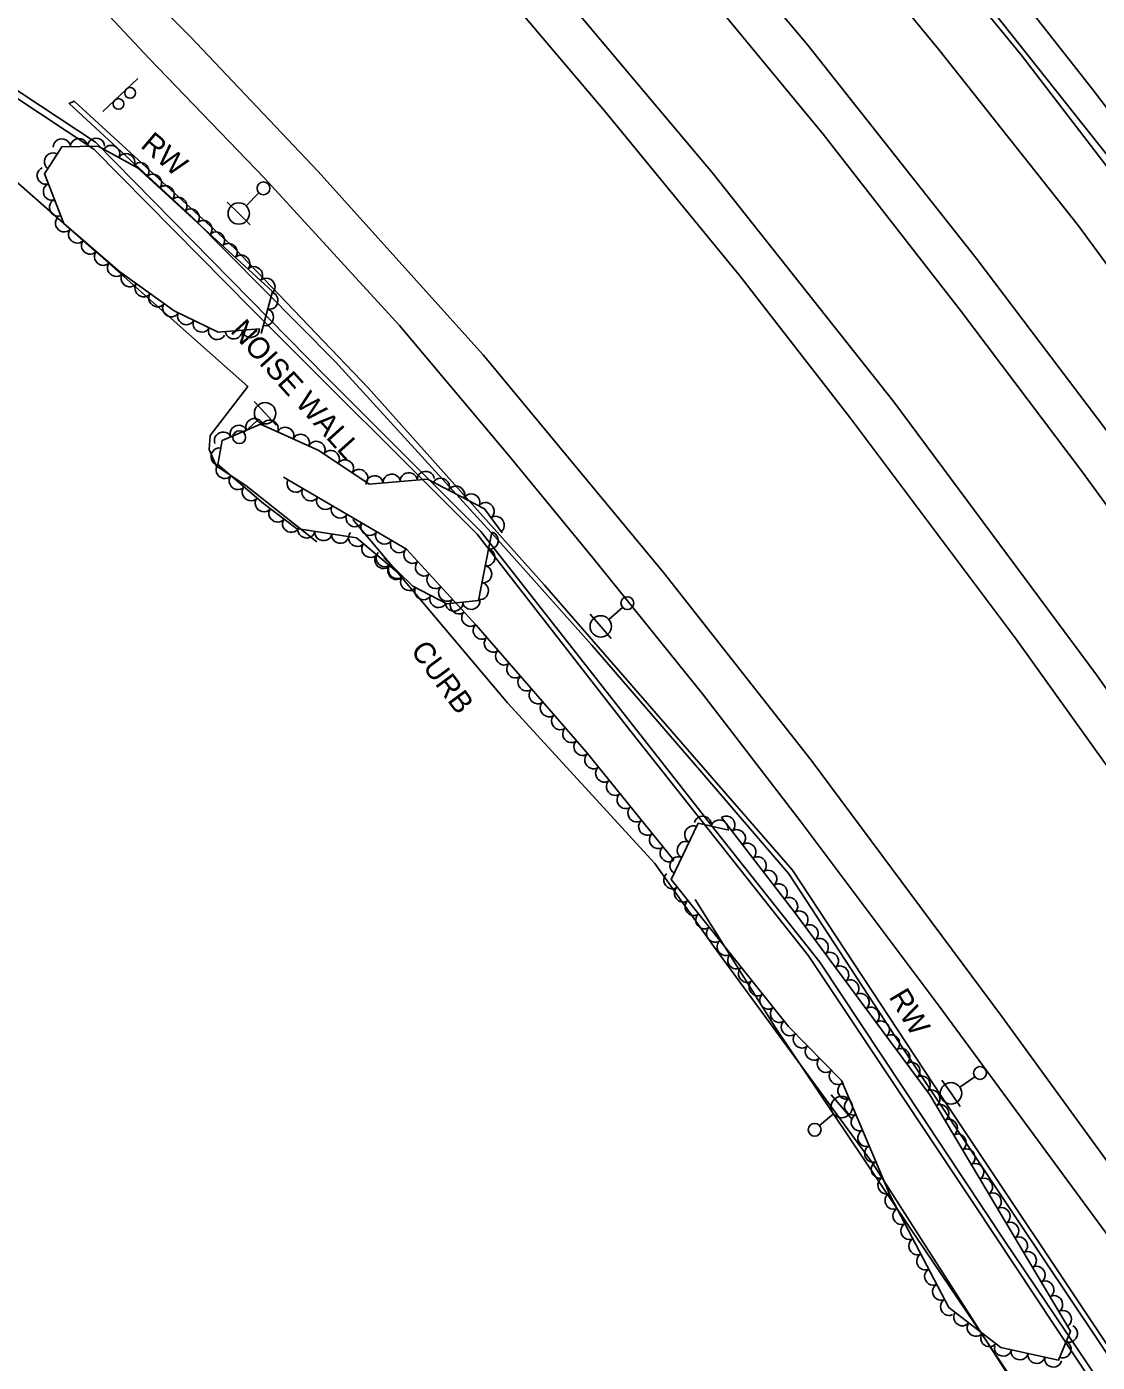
# Model space of a CAD drawing. Extents: x 1722896 to 1754269, y 648279 to 666297.
# Drawn here: x 1731135 to 1731385.4, y 651528.7 to 651841 of the extents above; entities that cross this region are included whole.
import ezdxf

# ---------------------------------------------------------------- set-up
doc = ezdxf.new("R2010")
doc.units = 0
for name, color, linetype in [('DESIGN - PUBLIC HEARING - Shapes', 7, 'Continuous'), ('DESIGN - SCRATCH - User 1', 7, 'Continuous'), ('SURVEY - CENTERLINE - Preliminary Text', 7, 'Continuous'), ('SURVEY - DTM - Breaklines', 7, 'Continuous'), ('SURVEY - VEGETATION - Features with Text', 7, 'Continuous')]:
    doc.layers.add(name, color=color, linetype=linetype)

msp = doc.modelspace()

# ---------------------------------------------------------------- linework, layer by layer
at = {"layer": 'DESIGN - PUBLIC HEARING - Shapes'}
msp.add_line((1731152.86, 651821.16), (1731160.99, 651828.87), dxfattribs=at)
for centre in [(1731159.2, 651825.48), (1731156.48, 651822.9)]:
    msp.add_circle(centre, 1.25, dxfattribs=at)
at = {"layer": 'DESIGN - SCRATCH - User 1'}
for points in [[(1730316.66, 651934.74), (1730384.34, 651932.37), (1730434.04, 651929.34), (1730486.77, 651936.53), (1730564.86, 651948.62), (1730637.45, 651959.62), (1730712.37, 651970.96), (1730787.4, 651982.51), (1730838.1, 651975.69), (1730915.22, 651953.33), (1730985.43, 651933.4), (1731051.32, 651884.1), (1731107.86, 651842.45), (1731151.12, 651814), (1731205.19, 651758.92), (1731241.18, 651722.92), (1731296.03, 651653.13), (1731320.46, 651622.25), (1731363.74, 651557.08), (1731433.62, 651453.34), (1731491.61, 651366.5), (1731532.39, 651305.05)], [(1731531.39, 651304.53), (1731499.82, 651351.65), (1731440.14, 651441.16), (1731398.96, 651501.71), (1731356.67, 651565.56), (1731317.83, 651623.74), (1731275.2, 651677.58), (1731240.37, 651722.35), (1731187.71, 651774.83), (1731150.71, 651812.32), (1731106.55, 651841.58), (1731034.83, 651895.39), (1730985.75, 651931.9), (1730916.62, 651951.71), (1730838.86, 651974.01), (1730787.77, 651981), (1730731.22, 651972.37), (1730648.05, 651959.97), (1730560.32, 651946.66), (1730488.33, 651935.46), (1730433.45, 651928.03), (1730381.68, 651931.42), (1730316.57, 651933.23)], [(1731354.37, 651852.91), (1731388.36, 651810.07), (1731416.95, 651772.02), (1731459.64, 651713.62), (1731499.07, 651658.46), (1731526.48, 651619.57), (1731559.8, 651571.19), (1731565.98, 651563.46), (1731563.79, 651562.29), (1731558.26, 651572.13), (1731534.61, 651605.81), (1731502.65, 651651.42), (1731459.15, 651712.41), (1731410.54, 651778.41), (1731367.58, 651834.36), (1731329.09, 651881.32)], [(1731449.05, 651441.11), (1731424.61, 651473.88), (1731410.41, 651495.25), (1731391.24, 651525.36), (1731366.78, 651561.88), (1731339.73, 651602.43), (1731313.27, 651642.9), (1731292.45, 651667.15), (1731267.16, 651696.4), (1731245.2, 651720.98), (1731207.14, 651762.68), (1731173.65, 651796.5), (1731144.93, 651822.99), (1731146.09, 651823.57), (1731183.63, 651789.17), (1731214.84, 651756.54), (1731256.07, 651710.39), (1731314.12, 651643.8), (1731348.95, 651590.89), (1731391.24, 651527.44), (1731426.33, 651473.42), (1731450.45, 651441.2)]]:
    msp.add_lwpolyline(points, dxfattribs=at)
at = {"layer": 'SURVEY - CENTERLINE - Preliminary Text'}
for points in [[(1731587.85, 651543.74), (1731554.53, 651591.86), (1731508.87, 651657.72), (1731461.56, 651723.65), (1731417.76, 651782.51), (1731384.14, 651826.41), (1731348.87, 651871.42), (1731308.12, 651919.53), (1731270.43, 651961.54), (1731234, 652000.43), (1731186, 652049.7), (1731143.95, 652090.19), (1731103.6, 652127.66), (1731054.73, 652170.64), (1731011.42, 652206.67), (1730969.33, 652239.94), (1730928.63, 652270.96), (1730885.78, 652301.63), (1730842.52, 652331.41), (1730780.08, 652372.14), (1730718.85, 652409.31), (1730662.64, 652441.18), (1730630.33, 652458.88)], [(1731592.81, 651391.29), (1731549.63, 651454.37), (1731491.17, 651538.79), (1731427.8, 651629.07), (1731385.16, 651689.48), (1731337.8, 651753.25), (1731295.32, 651806.88), (1731249.74, 651861.11), (1731202.94, 651914.16), (1731153.79, 651965.7), (1731107.83, 652011.26), (1731054.55, 652061.78), (1730996.82, 652113.2), (1730942.67, 652157.27), (1730887.56, 652199.54), (1730832.47, 652239.78), (1730770.05, 652283.03), (1730709.42, 652320.26), (1730647.01, 652356.15), (1730588.92, 652388.28)], [(1731124.58, 652077.28), (1731156.41, 652046.95), (1731184.99, 652018.16), (1731218.95, 651983.19), (1731246.76, 651953.76), (1731278.33, 651918.39), (1731314.4, 651876.81), (1731348.26, 651835.72), (1731380.95, 651794.4), (1731417.94, 651744.1), (1731450.53, 651699.67), (1731481.97, 651656.08), (1731517.05, 651606.26), (1731550.1, 651558.74), (1731569.36, 651530.69)], [(1731616.26, 651421.62), (1731582.91, 651469.74), (1731544.55, 651525.26), (1731504.08, 651583.58), (1731465.63, 651638.51), (1731425.7, 651694.45), (1731391.97, 651740.68), (1731357.02, 651786.85), (1731317.65, 651836.66), (1731283.77, 651876.93), (1731249.46, 651915.96), (1731222.54, 651945.76), (1731197.48, 651972.17), (1731169.27, 652001.13), (1731138.77, 652031.35), (1731108.47, 652060.26)], [(1731118.03, 652036.86), (1731149.54, 652006.15), (1731177.73, 651977.55), (1731213.77, 651940.06), (1731246.05, 651903.81), (1731283.79, 651861.3), (1731321.25, 651815.85), (1731353.39, 651774.59), (1731381.94, 651736.83), (1731409.76, 651698.62), (1731441.81, 651654.07), (1731480.48, 651599.5), (1731509.62, 651557.37), (1731544.16, 651507.36), (1731582.54, 651451.81), (1731609.29, 651412.47)], [(1731115.69, 651989.43), (1731148.06, 651956.9), (1731181.04, 651922.54), (1731209.97, 651890.56), (1731240.98, 651855.7), (1731270.11, 651821.27), (1731301.8, 651782.75), (1731327.55, 651749.5), (1731366.37, 651697.8), (1731400.59, 651650), (1731429.8, 651608.57), (1731465.1, 651557.76), (1731507.25, 651496.97), (1731550.74, 651434.21), (1731586.88, 651382.19)], [(1731558.13, 651341.59), (1731514.92, 651400.01), (1731464.1, 651470.16), (1731410.85, 651543.88), (1731363.06, 651609.61), (1731318.43, 651669.53), (1731283.93, 651713.33), (1731241.74, 651764.26), (1731203.14, 651807.18), (1731173.35, 651838.62), (1731147.09, 651864.95), (1731118.29, 651891.06)], [(1731153.18, 651844.67), (1731163.69, 651833.49), (1731190.66, 651805.52), (1731222.19, 651771.09), (1731247.71, 651740.79), (1731267.38, 651716.8), (1731293.05, 651685.02), (1731315.92, 651655.29), (1731348.4, 651611.98), (1731387.42, 651558.94), (1731419.48, 651513.93), (1731451.49, 651470.32), (1731492.67, 651412.69), (1731536.14, 651352.96), (1731550.85, 651332.66)], [(1731119.28, 651816.41), (1731150.89, 651788.62), (1731186.72, 651756.84), (1731177.93, 651745.39), (1731177.72, 651742.13), (1731179.32, 651738.34), (1731186.29, 651733.72), (1731202.84, 651720.52)], [(1731211.31, 651725.73), (1731247.45, 651682.93), (1731281.88, 651645.35), (1731296.06, 651625.43), (1731332.91, 651575.21), (1731379.7, 651502.01), (1731414.28, 651440.47), (1731456.51, 651374.98), (1731481.51, 651335.3), (1731515.69, 651283.68)]]:
    msp.add_lwpolyline(points, dxfattribs=at)
at = {"layer": 'SURVEY - DTM - Breaklines'}
for p, q in [((1731189.34, 651802.11), (1731186.37, 651799.07)), ((1731184.61, 651797.29), (1731181.94, 651799.91)), ((1731184.61, 651797.29), (1731187.29, 651794.66)), ((1731190.78, 651750.59), (1731188.24, 651753.34)), ((1731190.78, 651750.59), (1731193.33, 651747.83)), ((1731185.82, 651746.01), (1731188.95, 651748.89)), ((1731274.34, 651705.22), (1731271.14, 651702.42)), ((1731269.26, 651700.77), (1731266.79, 651703.59)), ((1731269.26, 651700.77), (1731271.73, 651697.95)), ((1731351.16, 651591.62), (1731349.01, 651594.69)), ((1731356.69, 651595.49), (1731353.21, 651593.05)), ((1731351.16, 651591.62), (1731353.32, 651588.55)), ((1731325.59, 651588.41), (1731323.17, 651591.28)), ((1731325.59, 651588.41), (1731328, 651585.54)), ((1731320.42, 651584.06), (1731323.67, 651586.8))]:
    msp.add_line(p, q, dxfattribs=at)
for centre, radius in [((1731190.39, 651803.18), 1.5), ((1731184.61, 651797.29), 2.5), ((1731190.78, 651750.59), 2.5), ((1731184.72, 651744.99), 1.5), ((1731275.47, 651706.21), 1.5), ((1731269.26, 651700.77), 2.5), ((1731357.92, 651596.36), 1.5), ((1731351.16, 651591.62), 2.5), ((1731325.59, 651588.41), 2.5), ((1731319.27, 651583.1), 1.5)]:
    msp.add_circle(centre, radius, dxfattribs=at)
at = {"layer": 'SURVEY - VEGETATION - Features with Text'}
for points in [[(1731189.43, 651770.35), (1731179.79, 651769.58), (1731169.5, 651774.55), (1731156.82, 651783.66), (1731143.68, 651794.92), (1731139.19, 651806.59), (1731143.24, 651812.86), (1731151.75, 651813), (1731160.9, 651807.98), (1731192.47, 651779.05), (1731189.85, 651769.24)], [(1731222.95, 651712.36), (1731212.12, 651721.5), (1731198.14, 651723.66), (1731190.41, 651729.47), (1731179.68, 651738.58), (1731180.71, 651744.23), (1731189.66, 651748.08), (1731203.34, 651741.91), (1731215.14, 651734.03), (1731228.77, 651735.17), (1731242.05, 651728.25), (1731246.18, 651722.66)], [(1731286.33, 651646.11), (1731265.87, 651671.41), (1731240.16, 651701.08), (1731223.82, 651718.85), (1731195.11, 651735.66)], [(1731243.78, 651722.79), (1731240.68, 651706.8), (1731233.26, 651706.03), (1731225.32, 651710.18), (1731218.57, 651716.77)], [(1731297.51, 651656.06), (1731314.54, 651633.99), (1731346.17, 651591.29), (1731379.1, 651536.05), (1731376.29, 651529.21), (1731362.83, 651532.16), (1731350.66, 651541.54), (1731336.96, 651567.76), (1731325.57, 651594.61), (1731313.18, 651607.22), (1731285.73, 651641.64), (1731292.02, 651654.74), (1731299.19, 651653.16)], [(1731372.82, 651513.99), (1731341.01, 651561.01), (1731310.03, 651607.08), (1731291.34, 651636.96)]]:
    msp.add_lwpolyline(points, dxfattribs=at)
for centre, major_axis in [((1731143.24, 651812.86), (2, 0.03)), ((1731147.24, 651812.93), (2, 0.03)), ((1731151.24, 651812.99), (2, 0.03)), ((1731154.81, 651811.32), (1.75, -0.96)), ((1731141.07, 651809.51), (1.08, 1.68)), ((1731158.32, 651809.39), (1.75, -0.96)), ((1731139.38, 651806.1), (-0.72, 1.87)), ((1731161.68, 651807.27), (1.47, -1.35)), ((1731140.81, 651802.36), (-0.72, 1.87)), ((1731164.63, 651804.56), (1.47, -1.35)), ((1731167.58, 651801.86), (1.47, -1.35)), ((1731170.53, 651799.16), (1.47, -1.35)), ((1731142.25, 651798.63), (-0.72, 1.87)), ((1731173.47, 651796.45), (1.47, -1.35)), ((1731143.69, 651794.9), (-1.52, 1.3)), ((1731176.42, 651793.75), (1.47, -1.35)), ((1731146.73, 651792.3), (-1.52, 1.3)), ((1731179.37, 651791.05), (1.47, -1.35)), ((1731149.77, 651789.7), (-1.52, 1.3)), ((1731152.81, 651787.1), (-1.52, 1.3)), ((1731182.32, 651788.35), (1.47, -1.35)), ((1731155.85, 651784.5), (-1.52, 1.3)), ((1731185.27, 651785.64), (1.47, -1.35)), ((1731188.22, 651782.94), (1.47, -1.35)), ((1731159.03, 651782.08), (-1.62, 1.17)), ((1731191.17, 651780.24), (1.47, -1.35)), ((1731162.28, 651779.74), (-1.62, 1.17)), ((1731191.89, 651776.89), (-0.52, -1.93)), ((1731165.52, 651777.41), (-1.62, 1.17)), ((1731168.77, 651775.07), (-1.62, 1.17)), ((1731172.29, 651773.2), (-1.8, 0.87)), ((1731190.86, 651773.02), (-0.52, -1.93)), ((1731175.89, 651771.46), (-1.8, 0.87)), ((1731179.5, 651769.72), (-1.8, 0.87)), ((1731183.45, 651769.87), (-1.99, -0.16)), ((1731187.44, 651770.19), (-1.99, -0.16)), ((1731184.56, 651745.89), (1.84, 0.79)), ((1731188.23, 651747.47), (1.84, 0.79)), ((1731191.89, 651747.08), (1.82, -0.82)), ((1731195.54, 651745.43), (1.82, -0.82)), ((1731180.88, 651744.31), (1.84, 0.79)), ((1731199.18, 651743.79), (1.82, -0.82)), ((1731180.03, 651740.49), (0.36, 1.97)), ((1731202.83, 651742.14), (1.82, -0.82)), ((1731206.2, 651740), (1.66, -1.11)), ((1731181.25, 651737.25), (-1.52, 1.29)), ((1731209.52, 651737.78), (1.66, -1.11)), ((1731184.3, 651734.66), (-1.52, 1.29)), ((1731197.88, 651734.04), (-1.73, 1.01)), ((1731212.85, 651735.56), (1.66, -1.11)), ((1731216.38, 651734.13), (1.99, 0.17)), ((1731220.37, 651734.47), (1.99, 0.17)), ((1731224.35, 651734.8), (1.99, 0.17)), ((1731228.34, 651735.14), (1.99, 0.17)), ((1731231.93, 651733.52), (1.77, -0.92)), ((1731187.35, 651732.07), (-1.52, 1.29)), ((1731201.33, 651732.02), (-1.73, 1.01)), ((1731235.48, 651731.67), (1.77, -0.92)), ((1731239.03, 651729.83), (1.77, -0.92)), ((1731190.4, 651729.48), (-1.52, 1.29)), ((1731204.78, 651730), (-1.73, 1.01)), ((1731208.23, 651727.98), (-1.73, 1.01)), ((1731242.4, 651727.77), (1.19, -1.61)), ((1731193.6, 651727.08), (-1.6, 1.2)), ((1731196.8, 651724.67), (-1.6, 1.2)), ((1731211.68, 651725.96), (-1.73, 1.01)), ((1731244.78, 651724.56), (1.19, -1.61)), ((1731200.43, 651723.31), (-1.98, 0.31)), ((1731204.38, 651722.7), (-1.98, 0.31)), ((1731212.25, 651721.39), (-1.53, 1.29)), ((1731215.14, 651723.94), (-1.73, 1.01)), ((1731218.59, 651721.91), (-1.73, 1.01)), ((1731243.4, 651720.82), (-0.38, -1.96)), ((1731208.34, 651722.09), (-1.98, 0.31)), ((1731215.31, 651718.81), (-1.53, 1.29)), ((1731222.04, 651719.89), (-1.73, 1.01)), ((1731218.37, 651716.23), (-1.53, 1.29)), ((1731218.67, 651716.67), (-1.43, 1.4)), ((1731225.13, 651717.43), (-1.35, 1.47)), ((1731242.64, 651716.9), (-0.38, -1.96)), ((1731221.42, 651713.65), (-1.53, 1.29)), ((1731221.53, 651713.88), (-1.43, 1.4)), ((1731227.84, 651714.48), (-1.35, 1.47)), ((1731241.88, 651712.97), (-0.38, -1.96)), ((1731224.39, 651711.08), (-1.43, 1.4)), ((1731230.55, 651711.54), (-1.35, 1.47)), ((1731233.26, 651708.59), (-1.35, 1.47)), ((1731241.12, 651709.04), (-0.38, -1.96)), ((1731227.72, 651708.92), (-1.77, 0.93)), ((1731231.26, 651707.07), (-1.77, 0.93)), ((1731235.96, 651705.65), (-1.35, 1.47)), ((1731235, 651706.21), (-1.99, -0.21)), ((1731238.67, 651702.7), (-1.35, 1.47)), ((1731238.98, 651706.62), (-1.99, -0.21)), ((1731241.34, 651699.72), (-1.31, 1.51)), ((1731243.96, 651696.7), (-1.31, 1.51)), ((1731246.58, 651693.68), (-1.31, 1.51)), ((1731249.2, 651690.66), (-1.31, 1.51)), ((1731251.82, 651687.63), (-1.31, 1.51)), ((1731254.43, 651684.61), (-1.31, 1.51)), ((1731257.05, 651681.59), (-1.31, 1.51)), ((1731259.67, 651678.56), (-1.31, 1.51)), ((1731262.29, 651675.54), (-1.31, 1.51)), ((1731264.91, 651672.52), (-1.31, 1.51)), ((1731267.47, 651669.44), (-1.26, 1.56)), ((1731269.98, 651666.33), (-1.26, 1.56)), ((1731272.5, 651663.22), (-1.26, 1.56)), ((1731275.01, 651660.11), (-1.26, 1.56)), ((1731277.53, 651657), (-1.26, 1.56)), ((1731280.04, 651653.89), (-1.26, 1.56)), ((1731290.78, 651652.16), (0.87, 1.8)), ((1731293.14, 651654.49), (1.95, -0.43)), ((1731297.04, 651653.63), (1.95, -0.43)), ((1731298.73, 651654.48), (1.22, -1.58)), ((1731282.56, 651650.78), (-1.26, 1.56)), ((1731289.05, 651648.55), (0.87, 1.8)), ((1731301.17, 651651.31), (1.22, -1.58)), ((1731285.07, 651647.67), (-1.26, 1.56)), ((1731303.62, 651648.15), (1.22, -1.58)), ((1731287.32, 651644.95), (0.87, 1.8)), ((1731306.06, 651644.98), (1.22, -1.58)), ((1731285.93, 651641.38), (-1.25, 1.56)), ((1731308.5, 651641.81), (1.22, -1.58)), ((1731288.43, 651638.25), (-1.25, 1.56)), ((1731310.95, 651638.65), (1.22, -1.58)), ((1731290.92, 651635.13), (-1.25, 1.56)), ((1731313.39, 651635.48), (1.22, -1.58)), ((1731293.41, 651632), (-1.25, 1.56)), ((1731315.8, 651632.29), (1.19, -1.61)), ((1731295.91, 651628.87), (-1.25, 1.56)), ((1731318.18, 651629.07), (1.19, -1.61)), ((1731298.4, 651625.75), (-1.25, 1.56)), ((1731320.56, 651625.86), (1.19, -1.61)), ((1731300.9, 651622.62), (-1.25, 1.56)), ((1731322.94, 651622.64), (1.19, -1.61)), ((1731303.39, 651619.49), (-1.25, 1.56)), ((1731325.32, 651619.43), (1.19, -1.61)), ((1731305.89, 651616.37), (-1.25, 1.56)), ((1731327.7, 651616.22), (1.19, -1.61)), ((1731308.38, 651613.24), (-1.25, 1.56)), ((1731330.08, 651613), (1.19, -1.61)), ((1731310.88, 651610.11), (-1.25, 1.56)), ((1731332.46, 651609.79), (1.19, -1.61)), ((1731313.39, 651607.01), (-1.4, 1.43)), ((1731334.84, 651606.57), (1.19, -1.61)), ((1731316.2, 651604.15), (-1.4, 1.43)), ((1731337.23, 651603.36), (1.19, -1.61)), ((1731319, 651601.3), (-1.4, 1.43)), ((1731339.61, 651600.14), (1.19, -1.61)), ((1731321.8, 651598.45), (-1.4, 1.43)), ((1731341.99, 651596.93), (1.19, -1.61)), ((1731324.61, 651595.59), (-1.4, 1.43)), ((1731344.37, 651593.71), (1.19, -1.61)), ((1731326.6, 651592.2), (-0.78, 1.84)), ((1731346.67, 651590.45), (1.02, -1.72)), ((1731328.16, 651588.51), (-0.78, 1.84)), ((1731348.72, 651587.01), (1.02, -1.72)), ((1731329.72, 651584.83), (-0.78, 1.84)), ((1731350.76, 651583.57), (1.02, -1.72)), ((1731331.28, 651581.15), (-0.78, 1.84)), ((1731352.81, 651580.14), (1.02, -1.72)), ((1731332.84, 651577.47), (-0.78, 1.84)), ((1731354.86, 651576.7), (1.02, -1.72)), ((1731334.4, 651573.78), (-0.78, 1.84)), ((1731356.91, 651573.27), (1.02, -1.72)), ((1731335.96, 651570.1), (-0.78, 1.84)), ((1731358.96, 651569.83), (1.02, -1.72)), ((1731337.63, 651566.47), (-0.93, 1.77)), ((1731361.01, 651566.4), (1.02, -1.72)), ((1731339.48, 651562.92), (-0.93, 1.77)), ((1731363.06, 651562.96), (1.02, -1.72)), ((1731341.34, 651559.38), (-0.93, 1.77)), ((1731365.1, 651559.53), (1.02, -1.72)), ((1731343.19, 651555.83), (-0.93, 1.77)), ((1731367.15, 651556.09), (1.02, -1.72)), ((1731345.04, 651552.29), (-0.93, 1.77)), ((1731369.2, 651552.65), (1.02, -1.72)), ((1731371.25, 651549.22), (1.02, -1.72)), ((1731346.9, 651548.74), (-0.93, 1.77)), ((1731373.3, 651545.78), (1.02, -1.72)), ((1731348.75, 651545.2), (-0.93, 1.77)), ((1731375.35, 651542.35), (1.02, -1.72)), ((1731350.6, 651541.65), (-0.93, 1.77)), ((1731353.73, 651539.18), (-1.58, 1.22)), ((1731377.4, 651538.91), (1.02, -1.72)), ((1731356.9, 651536.73), (-1.58, 1.22)), ((1731360.06, 651534.29), (-1.58, 1.22)), ((1731378.85, 651535.43), (-0.76, -1.85)), ((1731363.33, 651532.05), (-1.95, 0.43)), ((1731377.33, 651531.73), (-0.76, -1.85)), ((1731367.23, 651531.19), (-1.95, 0.43)), ((1731371.14, 651530.34), (-1.95, 0.43)), ((1731375.05, 651529.48), (-1.95, 0.43))]:
    msp.add_ellipse(centre, major_axis=major_axis, ratio=0.940188, start_param=0, end_param=3.141593, dxfattribs=at)

# ---------------------------------------------------------------- texts
at = {"layer": 'DESIGN - SCRATCH - User 1'}
for s, rotation, p in [('RW', 319.6796, (1731161.41, 651812.91)), ('NOISE WALL', 312.0126, (1731182.46, 651769.71)), ('CURB', 306.4867, (1731224.62, 651695.1)), ('RW', 300.7498, (1731336.51, 651614.2))]:
    msp.add_text(s, height=5, rotation=rotation, dxfattribs=at).set_placement(p)

doc.saveas('drawing.dxf')
